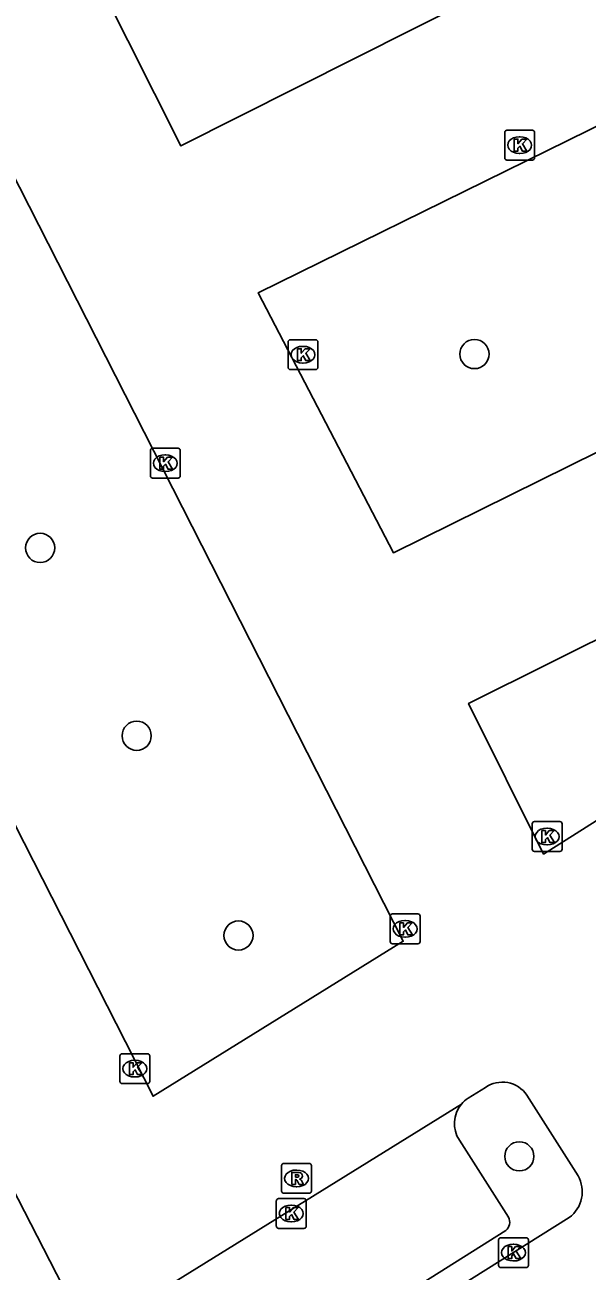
# Model space of a CAD drawing. Extents: x 158838 to 160074, y 386376 to 387776.
# Drawn here: x 159754 to 159772.85, y 387514.76 to 387556.51 of the extents above; entities that cross this region are included whole.
import ezdxf

# ---------------------------------------------------------------- set-up
doc = ezdxf.new("R2010")
doc.units = 0
for name, color, linetype in [('IMGEO_Boom', 7, 'Continuous'), ('IMGEO_Kolk', 7, 'Continuous'), ('IMGEO_Parkeervlak_open', 7, 'Continuous'), ('IMGEO_Rijbaan_lokaal_open', 7, 'Continuous'), ('IMGEO_Rioolput', 7, 'Continuous')]:
    doc.layers.add(name, color=color, linetype=linetype)

msp = doc.modelspace()

# ---------------------------------------------------------------- linework, layer by layer
at = {"layer": 'IMGEO_Boom'}
for centre in [(159769.071, 387545.484), (159754.511, 387538.989), (159757.748, 387532.697), (159761.16, 387526.006), (159770.576, 387518.608)]:
    msp.add_circle(centre, 0.489, dxfattribs=at)
at = {"layer": 'IMGEO_Kolk'}
for p, q in [((159770.162, 387552.982), (159771.014, 387552.982)), ((159770.087, 387552.056), (159770.087, 387552.908)), ((159770.575, 387552.762), (159770.6, 387552.762)), ((159771.088, 387552.908), (159771.088, 387552.056)), ((159770.598, 387552.202), (159770.573, 387552.202)), ((159771.014, 387551.982), (159770.162, 387551.982)), ((159762.822, 387545.036), (159762.822, 387545.888)), ((159762.897, 387545.962), (159763.749, 387545.962)), ((159763.823, 387545.888), (159763.823, 387545.036)), ((159763.31, 387545.742), (159763.335, 387545.742)), ((159763.333, 387545.182), (159763.308, 387545.182)), ((159763.749, 387544.962), (159762.897, 387544.962)), ((159758.207, 387541.4), (159758.207, 387542.252)), ((159758.282, 387542.326), (159759.134, 387542.326)), ((159759.208, 387542.252), (159759.208, 387541.4)), ((159758.695, 387542.106), (159758.72, 387542.106)), ((159759.134, 387541.326), (159758.282, 387541.326)), ((159758.718, 387541.546), (159758.693, 387541.546)), ((159771.007, 387528.894), (159771.007, 387529.746)), ((159771.082, 387529.82), (159771.934, 387529.82)), ((159771.495, 387529.6), (159771.52, 387529.6)), ((159772.008, 387529.746), (159772.008, 387528.894)), ((159771.934, 387528.82), (159771.082, 387528.82)), ((159771.518, 387529.04), (159771.493, 387529.04)), ((159766.323, 387526.728), (159767.175, 387526.728)), ((159766.248, 387525.802), (159766.248, 387526.654)), ((159766.736, 387526.508), (159766.761, 387526.508)), ((159767.249, 387526.654), (159767.249, 387525.802)), ((159766.759, 387525.948), (159766.734, 387525.948)), ((159767.175, 387525.728), (159766.323, 387525.728)), ((159757.185, 387521.12), (159757.185, 387521.972)), ((159757.26, 387522.046), (159758.112, 387522.046)), ((159757.673, 387521.826), (159757.698, 387521.826)), ((159758.186, 387521.972), (159758.186, 387521.12)), ((159757.696, 387521.266), (159757.671, 387521.266)), ((159758.112, 387521.046), (159757.26, 387521.046)), ((159762.429, 387516.268), (159762.429, 387517.12)), ((159762.504, 387517.194), (159763.356, 387517.194)), ((159763.43, 387517.12), (159763.43, 387516.268)), ((159762.917, 387516.974), (159762.942, 387516.974)), ((159762.94, 387516.414), (159762.915, 387516.414)), ((159763.356, 387516.194), (159762.504, 387516.194)), ((159769.953, 387515.883), (159770.805, 387515.883)), ((159769.878, 387514.957), (159769.878, 387515.809)), ((159770.366, 387515.663), (159770.391, 387515.663)), ((159770.879, 387515.809), (159770.879, 387514.957)), ((159770.389, 387515.103), (159770.364, 387515.103)), ((159770.805, 387514.883), (159769.953, 387514.883))]:
    msp.add_line(p, q, dxfattribs=at)
for points in [[(159770.162, 387552.982), (159771.014, 387552.982)], [(159770.087, 387552.056), (159770.087, 387552.908)], [(159770.408, 387552.682), (159770.531, 387552.682), (159770.531, 387552.531), (159770.661, 387552.682), (159770.825, 387552.682), (159770.679, 387552.531), (159770.832, 387552.282), (159770.68, 387552.282), (159770.595, 387552.446), (159770.531, 387552.379), (159770.531, 387552.282), (159770.408, 387552.282), (159770.408, 387552.682)], [(159771.088, 387552.908), (159771.088, 387552.056)], [(159771.014, 387551.982), (159770.162, 387551.982)], [(159762.822, 387545.036), (159762.822, 387545.888)], [(159762.897, 387545.962), (159763.749, 387545.962)], [(159763.823, 387545.888), (159763.823, 387545.036)], [(159763.143, 387545.662), (159763.266, 387545.662), (159763.266, 387545.511), (159763.396, 387545.662), (159763.56, 387545.662), (159763.414, 387545.511), (159763.567, 387545.262), (159763.415, 387545.262), (159763.33, 387545.426), (159763.266, 387545.359), (159763.266, 387545.262), (159763.143, 387545.262), (159763.143, 387545.662)], [(159763.749, 387544.962), (159762.897, 387544.962)], [(159758.207, 387541.4), (159758.207, 387542.252)], [(159758.282, 387542.326), (159759.134, 387542.326)], [(159759.208, 387542.252), (159759.208, 387541.4)], [(159758.528, 387542.026), (159758.651, 387542.026), (159758.651, 387541.875), (159758.781, 387542.026), (159758.945, 387542.026), (159758.799, 387541.875), (159758.952, 387541.626), (159758.8, 387541.626), (159758.715, 387541.79), (159758.651, 387541.723), (159758.651, 387541.626), (159758.528, 387541.626), (159758.528, 387542.026)], [(159759.134, 387541.326), (159758.282, 387541.326)], [(159771.007, 387528.894), (159771.007, 387529.746)], [(159771.082, 387529.82), (159771.934, 387529.82)], [(159772.008, 387529.746), (159772.008, 387528.894)], [(159771.328, 387529.52), (159771.451, 387529.52), (159771.451, 387529.369), (159771.581, 387529.52), (159771.745, 387529.52), (159771.599, 387529.369), (159771.752, 387529.12), (159771.6, 387529.12), (159771.515, 387529.284), (159771.451, 387529.217), (159771.451, 387529.12), (159771.328, 387529.12), (159771.328, 387529.52)], [(159771.934, 387528.82), (159771.082, 387528.82)], [(159766.323, 387526.728), (159767.175, 387526.728)], [(159766.248, 387525.802), (159766.248, 387526.654)], [(159766.569, 387526.428), (159766.692, 387526.428), (159766.692, 387526.277), (159766.822, 387526.428), (159766.986, 387526.428), (159766.84, 387526.277), (159766.993, 387526.028), (159766.841, 387526.028), (159766.756, 387526.192), (159766.692, 387526.125), (159766.692, 387526.028), (159766.569, 387526.028), (159766.569, 387526.428)], [(159767.249, 387526.654), (159767.249, 387525.802)], [(159767.175, 387525.728), (159766.323, 387525.728)], [(159757.185, 387521.12), (159757.185, 387521.972)], [(159757.26, 387522.046), (159758.112, 387522.046)], [(159757.506, 387521.746), (159757.629, 387521.746), (159757.629, 387521.595), (159757.759, 387521.746), (159757.923, 387521.746), (159757.777, 387521.595), (159757.93, 387521.346), (159757.778, 387521.346), (159757.693, 387521.51), (159757.629, 387521.443), (159757.629, 387521.346), (159757.506, 387521.346), (159757.506, 387521.746)], [(159758.186, 387521.972), (159758.186, 387521.12)], [(159758.112, 387521.046), (159757.26, 387521.046)], [(159762.429, 387516.268), (159762.429, 387517.12)], [(159762.504, 387517.194), (159763.356, 387517.194)], [(159763.43, 387517.12), (159763.43, 387516.268)], [(159762.75, 387516.894), (159762.873, 387516.894), (159762.873, 387516.743), (159763.003, 387516.894), (159763.167, 387516.894), (159763.021, 387516.743), (159763.174, 387516.494), (159763.022, 387516.494), (159762.937, 387516.658), (159762.873, 387516.591), (159762.873, 387516.494), (159762.75, 387516.494), (159762.75, 387516.894)], [(159763.356, 387516.194), (159762.504, 387516.194)], [(159769.953, 387515.883), (159770.805, 387515.883)], [(159769.878, 387514.957), (159769.878, 387515.809)], [(159770.199, 387515.583), (159770.322, 387515.583), (159770.322, 387515.432), (159770.452, 387515.583), (159770.616, 387515.583), (159770.47, 387515.432), (159770.623, 387515.183), (159770.471, 387515.183), (159770.386, 387515.347), (159770.322, 387515.28), (159770.322, 387515.183), (159770.199, 387515.183), (159770.199, 387515.583)], [(159770.879, 387515.809), (159770.879, 387514.957)], [(159770.805, 387514.883), (159769.953, 387514.883)]]:
    msp.add_lwpolyline(points, dxfattribs=at)
for centre, start, end in [((159770.164, 387552.906), 91.552, 178.448), ((159770.164, 387552.906), 91.552, 178.448), ((159771.012, 387552.906), 1.552, 88.448), ((159771.012, 387552.906), 1.552, 88.448), ((159770.164, 387552.058), 181.552, 268.448), ((159770.164, 387552.058), 181.552, 268.448), ((159771.012, 387552.058), 271.552, 358.448), ((159771.012, 387552.058), 271.552, 358.448), ((159762.899, 387545.886), 91.552, 178.448), ((159762.899, 387545.886), 91.552, 178.448), ((159763.747, 387545.886), 1.552, 88.448), ((159763.747, 387545.886), 1.552, 88.448), ((159762.899, 387545.038), 181.552, 268.448), ((159762.899, 387545.038), 181.552, 268.448), ((159763.747, 387545.038), 271.552, 358.448), ((159763.747, 387545.038), 271.552, 358.448), ((159758.284, 387542.25), 91.552, 178.448), ((159758.284, 387542.25), 91.552, 178.448), ((159759.132, 387542.25), 1.552, 88.448), ((159759.132, 387542.25), 1.552, 88.448), ((159758.284, 387541.402), 181.552, 268.448), ((159758.284, 387541.402), 181.552, 268.448), ((159759.132, 387541.402), 271.552, 358.448), ((159759.132, 387541.402), 271.552, 358.448), ((159771.084, 387529.744), 91.552, 178.448), ((159771.084, 387529.744), 91.552, 178.448), ((159771.932, 387529.744), 1.552, 88.448), ((159771.932, 387529.744), 1.552, 88.448), ((159771.084, 387528.896), 181.552, 268.448), ((159771.084, 387528.896), 181.552, 268.448), ((159771.932, 387528.896), 271.552, 358.448), ((159771.932, 387528.896), 271.552, 358.448), ((159766.325, 387526.652), 91.552, 178.448), ((159766.325, 387526.652), 91.552, 178.448), ((159767.173, 387526.652), 1.552, 88.448), ((159767.173, 387526.652), 1.552, 88.448), ((159766.325, 387525.804), 181.552, 268.448), ((159766.325, 387525.804), 181.552, 268.448), ((159767.173, 387525.804), 271.552, 358.448), ((159767.173, 387525.804), 271.552, 358.448), ((159757.262, 387521.97), 91.552, 178.448), ((159757.262, 387521.97), 91.552, 178.448), ((159758.11, 387521.97), 1.552, 88.448), ((159758.11, 387521.97), 1.552, 88.448), ((159757.262, 387521.122), 181.552, 268.448), ((159757.262, 387521.122), 181.552, 268.448), ((159758.11, 387521.122), 271.552, 358.448), ((159758.11, 387521.122), 271.552, 358.448), ((159762.506, 387517.118), 91.552, 178.448), ((159762.506, 387517.118), 91.552, 178.448), ((159763.354, 387517.118), 1.552, 88.448), ((159763.354, 387517.118), 1.552, 88.448), ((159762.506, 387516.27), 181.552, 268.448), ((159762.506, 387516.27), 181.552, 268.448), ((159763.354, 387516.27), 271.552, 358.448), ((159763.354, 387516.27), 271.552, 358.448), ((159769.955, 387515.807), 91.552, 178.448), ((159769.955, 387515.807), 91.552, 178.448), ((159770.803, 387515.807), 1.552, 88.448), ((159770.803, 387515.807), 1.552, 88.448), ((159769.955, 387514.959), 181.552, 268.448), ((159769.955, 387514.959), 181.552, 268.448), ((159770.803, 387514.959), 271.552, 358.448), ((159770.803, 387514.959), 271.552, 358.448)]:
    msp.add_arc(centre, 0.0765, start, end, dxfattribs=at)
for centre, major_axis, ratio, start_param, end_param in [((159770.574, 387552.482), (-0.387, 0.002), 0.722429, 4.712389, 7.853982), ((159770.599, 387552.482), (-0.39, 0.002), 0.717154, 1.570796, 4.712389), ((159763.309, 387545.462), (-0.387, 0.002), 0.722429, 4.712389, 7.853982), ((159763.334, 387545.462), (-0.39, 0.002), 0.717154, 1.570796, 4.712389), ((159758.694, 387541.826), (-0.387, 0.002), 0.722429, 4.712389, 7.853982), ((159758.719, 387541.826), (-0.39, 0.002), 0.717154, 1.570796, 4.712389), ((159771.494, 387529.32), (-0.387, 0.002), 0.722429, 4.712389, 7.853982), ((159771.519, 387529.32), (-0.39, 0.002), 0.717154, 1.570796, 4.712389), ((159766.735, 387526.228), (-0.387, 0.002), 0.722429, 4.712389, 7.853982), ((159766.76, 387526.228), (-0.39, 0.002), 0.717154, 1.570796, 4.712389), ((159757.672, 387521.546), (-0.387, 0.002), 0.722429, 4.712389, 7.853982), ((159757.697, 387521.546), (-0.39, 0.002), 0.717154, 1.570796, 4.712389), ((159762.916, 387516.694), (-0.387, 0.002), 0.722429, 4.712389, 7.853982), ((159762.941, 387516.694), (-0.39, 0.002), 0.717154, 1.570796, 4.712389), ((159770.365, 387515.383), (-0.387, 0.002), 0.722429, 4.712389, 7.853982), ((159770.39, 387515.383), (-0.39, 0.002), 0.717154, 1.570796, 4.712389)]:
    msp.add_ellipse(centre, major_axis=major_axis, ratio=ratio, start_param=start_param, end_param=end_param, dxfattribs=at)
at = {"layer": 'IMGEO_Parkeervlak_open'}
for points in [[(159768.566, 387519.154), (159770.214, 387516.57)], [(159770.118, 387516.125), (159759.072, 387509.169)]]:
    msp.add_lwpolyline(points, dxfattribs=at)
for centre, radius, start, end in [((159769.4, 387519.708), 1.002, 139.6431, 213.6016), ((159769.901, 387516.405), 0.354, 307.8161, 27.8361)]:
    msp.add_arc(centre, radius, start, end, dxfattribs=at)
at = {"layer": 'IMGEO_Rijbaan_lokaal_open'}
for points in [[(159730.973, 387595.918), (159766.682, 387525.812), (159758.299, 387520.623), (159722.143, 387591.553), (159730.973, 387595.918)], [(159718.148, 387586.489), (159756.125, 387512.608), (159768.637, 387520.357)], [(159771.547, 387569.651), (159754.789, 387561.277), (159759.228, 387552.456), (159776.759, 387561.277), (159771.547, 387569.651)], [(159779.817, 387556.38), (159761.824, 387547.538), (159766.354, 387538.827), (159785.008, 387548.04), (159779.817, 387556.38)], [(159789.948, 387540.463), (159788.127, 387543.357), (159768.872, 387533.78), (159771.39, 387528.732), (159789.948, 387540.463)], [(159769.439, 387520.914), (159768.859, 387520.552)], [(159772.543, 387517.959), (159770.828, 387520.657)], [(159755.09, 387505.792), (159772.249, 387516.556)]]:
    msp.add_lwpolyline(points, dxfattribs=at)
for centre, radius, start, end in [((159770.008, 387520.107), 0.987, 33.8295, 125.2053), ((159769.362, 387519.756), 0.941, 122.2658, 140.325), ((159771.604, 387517.424), 1.081, 306.6396, 29.6902)]:
    msp.add_arc(centre, radius, start, end, dxfattribs=at)
at = {"layer": 'IMGEO_Rioolput'}
for p, q in [((159762.682, 387518.37), (159763.534, 387518.37)), ((159762.607, 387517.444), (159762.607, 387518.296)), ((159763.095, 387518.15), (159763.12, 387518.15)), ((159763.608, 387518.296), (159763.608, 387517.444)), ((159763.118, 387517.59), (159763.093, 387517.59)), ((159763.534, 387517.37), (159762.682, 387517.37))]:
    msp.add_line(p, q, dxfattribs=at)
for points in [[(159762.682, 387518.37), (159763.534, 387518.37)], [(159762.607, 387517.444), (159762.607, 387518.296)], [(159763.196, 387518.068), (159762.944, 387518.07), (159762.944, 387517.67)], [(159763.122, 387517.989), (159763.068, 387517.989), (159763.068, 387517.908)], [(159763.068, 387517.908), (159763.12, 387517.908)], [(159763.608, 387518.296), (159763.608, 387517.444)], [(159762.944, 387517.67), (159763.068, 387517.67), (159763.068, 387517.832), (159763.079, 387517.832)], [(159763.126, 387517.803), (159763.197, 387517.67), (159763.337, 387517.67), (159763.272, 387517.796)], [(159763.534, 387517.37), (159762.682, 387517.37)]]:
    msp.add_lwpolyline(points, dxfattribs=at)
for centre, radius, start, end in [((159762.684, 387518.294), 0.0765, 91.552, 178.448), ((159762.684, 387518.294), 0.0765, 91.552, 178.448), ((159763.532, 387518.294), 0.0765, 1.552, 88.448), ((159763.532, 387518.294), 0.0765, 1.552, 88.448), ((159763.104, 387518.097), 0.19, 274.7715, 282.9687), ((159763.128, 387517.893), 0.0964, 77.0061, 93.1865), ((159763.142, 387517.95), 0.0378, 276.6634, 79.6772), ((159763.195, 387517.958), 0.109, 350.3612, 89.416), ((159763.193, 387517.958), 0.112, 277.5842, 350.9817), ((159763.078, 387517.779), 0.0533, 26.0293, 88.6989), ((159763.177, 387517.743), 0.108, 29.5134, 73.7905), ((159762.684, 387517.446), 0.0765, 181.552, 268.448), ((159762.684, 387517.446), 0.0765, 181.552, 268.448), ((159763.532, 387517.446), 0.0765, 271.552, 358.448), ((159763.532, 387517.446), 0.0765, 271.552, 358.448)]:
    msp.add_arc(centre, radius, start, end, dxfattribs=at)
for centre, major_axis, ratio, start_param, end_param in [((159763.094, 387517.87), (-0.387, 0.002), 0.722429, 4.712389, 7.853982), ((159763.119, 387517.87), (-0.39, 0.002), 0.717154, 1.570796, 4.712389)]:
    msp.add_ellipse(centre, major_axis=major_axis, ratio=ratio, start_param=start_param, end_param=end_param, dxfattribs=at)

doc.saveas('drawing.dxf')
